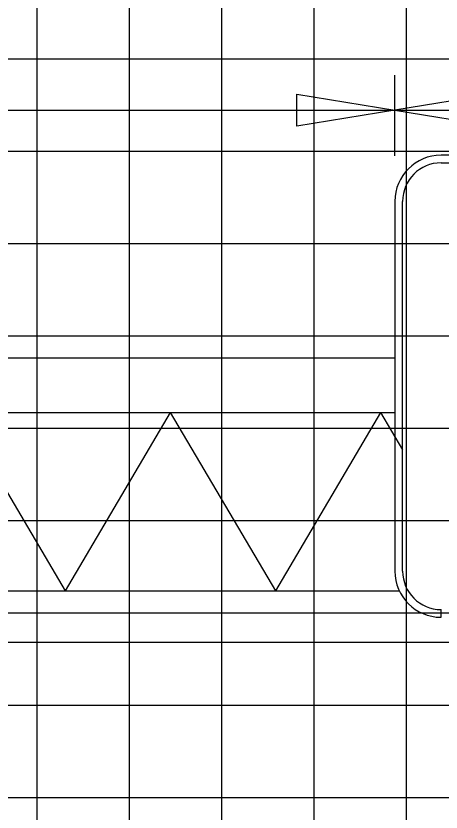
# Model space of a CAD drawing. Extents: x 1797809 to 2198143, y 249608 to 1237864.
# Drawn here: x 2195677.32 to 2195686.54, y 1237194.79 to 1237212.03 of the extents above; entities that cross this region are included whole.
import ezdxf

# ---------------------------------------------------------------- set-up
doc = ezdxf.new("R2010")
doc.units = 0
for name, color, linetype in [('GSCOLORFILL', 7, 'Continuous'), ('GSDIMS', 7, 'Continuous'), ('GSSHT', 7, 'Continuous')]:
    doc.layers.add(name, color=color, linetype=linetype)

msp = doc.modelspace()

# ---------------------------------------------------------------- linework, layer by layer
at = {"layer": 'GSCOLORFILL'}
for p, q in [((2195699.537, 1237209.018), (2195686.537, 1237209.018)), ((2195686.537, 1237208.851), (2195699.537, 1237208.851)), ((2195685.537, 1237208.018), (2195685.537, 1237200.009)), ((2195685.704, 1237200.009), (2195685.704, 1237208.018)), ((2195686.537, 1237199.009), (2195686.537, 1237199.176))]:
    msp.add_line(p, q, dxfattribs=at)
for centre, radius, start, end in [((2195686.537, 1237208.018), 1, 90, 180), ((2195686.537, 1237208.018), 0.833, 90, 180), ((2195686.537, 1237200.009), 1, 180, 270), ((2195686.537, 1237200.009), 0.833, 180, 270)]:
    msp.add_arc(centre, radius, start, end, dxfattribs=at)
at = {"layer": 'GSDIMS'}
for p, q in [((2195685.537, 1237209.007), (2195685.537, 1237210.748)), ((2195658.537, 1237209.99), (2195685.537, 1237209.99)), ((2195685.537, 1237209.99), (2195700.537, 1237209.99)), ((2195659.037, 1237204.628), (2195685.537, 1237204.628)), ((2195659.037, 1237203.444), (2195685.537, 1237203.444)), ((2195676.113, 1237203.444), (2195678.392, 1237199.581)), ((2195680.67, 1237203.444), (2195678.392, 1237199.581)), ((2195680.67, 1237203.444), (2195682.949, 1237199.581)), ((2195685.228, 1237203.444), (2195682.949, 1237199.581)), ((2195685.228, 1237203.444), (2195685.704, 1237202.637)), ((2195659.037, 1237199.581), (2195685.633, 1237199.581)), ((2195659.037, 1237198.471), (2195710.292, 1237198.471))]:
    msp.add_line(p, q, dxfattribs=at)
for points in [[(2195685.537, 1237209.99), (2195683.409, 1237209.643), (2195683.409, 1237210.338)], [(2195685.537, 1237209.99), (2195687.665, 1237209.643), (2195687.665, 1237210.338)]]:
    msp.add_lwpolyline(points, close=True, dxfattribs=at)
at = {"layer": 'GSSHT'}
for p, q in [((2195677.787, 1237163.106), (2195677.787, 1237223.106)), ((2195679.787, 1237163.106), (2195679.787, 1237223.106)), ((2195681.787, 1237163.106), (2195681.787, 1237223.106)), ((2195683.787, 1237163.106), (2195683.787, 1237223.106)), ((2195685.787, 1237163.106), (2195685.787, 1237223.106)), ((2195657.787, 1237211.106), (2195787.787, 1237211.106)), ((2195657.787, 1237209.106), (2195787.787, 1237209.106)), ((2195657.787, 1237207.106), (2195787.787, 1237207.106)), ((2195657.787, 1237205.106), (2195787.787, 1237205.106)), ((2195657.787, 1237203.106), (2195787.787, 1237203.106)), ((2195657.787, 1237201.106), (2195787.787, 1237201.106)), ((2195657.787, 1237199.106), (2195787.787, 1237199.106)), ((2195657.787, 1237197.106), (2195787.787, 1237197.106)), ((2195657.787, 1237195.106), (2195787.787, 1237195.106))]:
    msp.add_line(p, q, dxfattribs=at)

doc.saveas('drawing.dxf')
